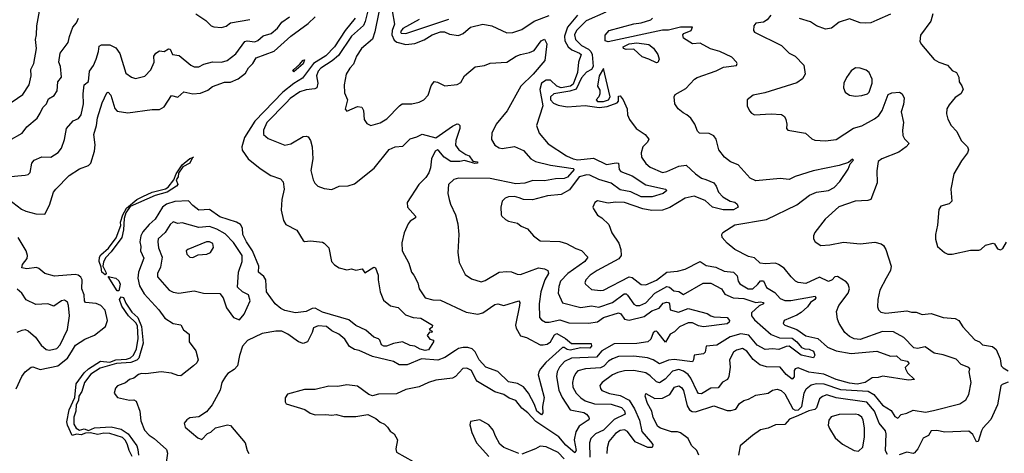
# Model space of a CAD drawing. Extents: x 1245432 to 1420865, y 606325 to 671314.
# Tile 330 of 382: x 1394659 to 1401180, y 613986 to 616855. Entities that reach past the tile are written whole.
import ezdxf

# ---------------------------------------------------------------- set-up
doc = ezdxf.new("R2010")
doc.units = 0

msp = doc.modelspace()

# ---------------------------------------------------------------- linework, layer by layer
at = {"layer": '0CON20XD'}
for points in [[(1396982.5, 616987.5), (1396947.5, 616842.5), (1396935, 616816.2), (1396855, 616747.1), (1396770.5, 616619.5), (1396727.1, 616582.9), (1396652.9, 616535), (1396634.9, 616515.1), (1396624.8, 616485), (1396633.2, 616435), (1396625.5, 616405), (1396612.4, 616397.6), (1396555, 616392.1), (1396515, 616378.7), (1396449.7, 616335), (1396423.3, 616305), (1396295.3, 616175), (1396272.8, 616125), (1396273.8, 616095), (1396305, 616068.8), (1396415, 616024.4), (1396455, 616033.6), (1396535, 616083.3), (1396555, 616085.7), (1396569.3, 616079.3), (1396585.4, 616055.4), (1396594.6, 616014.6), (1396599.1, 615935), (1396587.4, 615857.4), (1396602.9, 615795), (1396613.4, 615773.4), (1396633.2, 615753.2), (1396675, 615738), (1396725, 615730.8), (1396775, 615754), (1396833, 615757), (1396875, 615768.8), (1397007.3, 615872.7), (1397105, 615997.1), (1397145, 616014.6), (1397195, 616019.4), (1397245, 616066.2), (1397289.2, 616080.8), (1397325, 616098.1), (1397415.7, 616074.3), (1397525, 616150.4), (1397555, 616165.5), (1397565, 616164), (1397574, 616155), (1397573.1, 616135), (1397546.2, 616055), (1397544.6, 616024.6), (1397567.5, 615995), (1397613.1, 615963.1), (1397635.6, 615955), (1397659.3, 615919.3), (1397690, 615915), (1397690, 615905), (1397673.5, 615903.5), (1397605, 615923.3), (1397572.9, 615917.1), (1397515, 615917.9), (1397469.1, 615945), (1397435, 615988.6), (1397425, 615993.3), (1397411.1, 615985), (1397385.2, 615934.8), (1397379.8, 615875), (1397368.5, 615841.5), (1397348.2, 615811.8), (1397302.1, 615765), (1397225.6, 615645), (1397226, 615615), (1397280, 615555), (1397279.2, 615545), (1397245, 615522.9), (1397231.4, 615505), (1397204.3, 615445), (1397190.3, 615379.7), (1397190.8, 615325), (1397235.7, 615245), (1397252.5, 615185), (1397270, 615165), (1397296, 615115), (1397304.4, 615074.4), (1397345, 615014.4), (1397395, 615001.4), (1397445, 615000), (1397615, 614920), (1397693.4, 614906.6), (1397725, 614916.1), (1397805, 614971.1), (1397825, 614974.3), (1397865, 614964.5), (1397964.2, 614994.2), (1397970, 614985), (1397969.5, 614965), (1397942.3, 614835), (1397946.6, 614815), (1397975, 614764.6), (1398015, 614752.3), (1398104.7, 614704.7), (1398125, 614703.3), (1398151.2, 614708.8), (1398175, 614722.9), (1398200.5, 614769.5), (1398215, 614779.8), (1398274.5, 614745), (1398313.9, 614713.9)], [(1394531.7, 616258.3), (1394680.1, 616359.9), (1394722.3, 616425), (1394733.6, 616485), (1394733.2, 616525), (1394752.9, 616565), (1394770, 616665), (1394763.6, 616725), (1394770.5, 616755), (1394771.5, 616815), (1394793.4, 616936.6)], [(1395824.6, 616894.6), (1395891.1, 616851.1), (1395926.2, 616815), (1395945, 616807.1), (1395995, 616803.1), (1396025, 616812.2), (1396055, 616834.3), (1396182.5, 616857.5)], [(1397037.1, 616905), (1397011.2, 616775), (1396995, 616725.6), (1396922.2, 616665), (1396890, 616615), (1396868.6, 616561.4), (1396846, 616535), (1396821.1, 616495), (1396807.2, 616425), (1396810.6, 616370.6), (1396830, 616325), (1396813.3, 616263.3), (1396825, 616250), (1396895, 616280), (1396925, 616276.2), (1396935.5, 616255.5), (1396940.8, 616195), (1396957.9, 616167.9), (1396985, 616154.3), (1397046.6, 616173.4), (1397090.7, 616199.3), (1397173.6, 616286.4), (1397192, 616298), (1397255, 616298.9), (1397305, 616310.5), (1397335.8, 616325), (1397364.4, 616355), (1397383.1, 616416.9), (1397404.5, 616445.5), (1397425, 616443.1), (1397475, 616418), (1397555, 616426.5), (1397579.8, 616440.2), (1397605, 616483.1), (1397675, 616542.5), (1397736.6, 616553.4), (1397775, 616567.8), (1397885, 616573.6), (1397946, 616614), (1397974.5, 616625.5), (1398035, 616638.1), (1398065, 616651.4), (1398111.4, 616715), (1398135, 616726), (1398150, 616695), (1398135.7, 616585), (1398059.2, 616495), (1397977.5, 616415), (1397887.7, 616252.3), (1397813.5, 616165), (1397784.5, 616105), (1397782.6, 616062.6), (1397805.3, 616025.3), (1397835, 616006.5), (1397855, 616003.5), (1397935, 616015.5), (1397995, 615989.5), (1398044.6, 615935), (1398075, 615917.9), (1398175, 615891.9), (1398325, 615870), (1398330.8, 615865), (1398287, 615813), (1398265, 615804.3), (1398207.6, 615802.4), (1398135, 615789.3), (1398057.8, 615792.3), (1398005, 615774.1), (1397945, 615769), (1397775, 615805.2), (1397565, 615807.3), (1397533, 615797), (1397498, 615765), (1397494.4, 615705), (1397503.1, 615665), (1397511.1, 615635), (1397544.4, 615565), (1397559.5, 615505), (1397566.5, 615435), (1397560, 615315), (1397568.3, 615248.3), (1397609.3, 615169.3), (1397651.4, 615141.4), (1397715, 615121.1), (1397740.6, 615129.4), (1397835, 615184.4), (1397885, 615188.5), (1397915, 615188.1), (1397952.2, 615172.2), (1397975, 615169.6), (1398095, 615214), (1398135, 615206.8), (1398157.5, 615195), (1398161.5, 615175), (1398137.4, 615135), (1398109.4, 615055), (1398098.4, 614975), (1398101.8, 614885), (1398115, 614868.9), (1398140, 614855), (1398165, 614854.2), (1398235, 614870.5), (1398295, 614849.4), (1398425, 614846.4), (1398485, 614856.4), (1398525.9, 614884.1), (1398625.3, 614915.3), (1398640.2, 614910.2), (1398665, 614872.8), (1398695, 614868.3), (1398795, 614891.1), (1398845, 614929.3), (1398892.7, 614947.3), (1398920.5, 614979.5), (1398943.7, 614986.4), (1398955, 614984.5), (1398963.1, 614975), (1398967.5, 614935), (1399020.8, 614920.8), (1399085, 614943.9), (1399212.3, 614912.3), (1399235.4, 614895.4), (1399255, 614889.6), (1399344.6, 614884.6), (1399360, 614865), (1399357.9, 614855), (1399345, 614843.9), (1399186.6, 614823.4), (1399155, 614829.8), (1399115, 614849.5), (1399085, 614848.6), (1399027.7, 614822.3), (1398995, 614789.6), (1398965.7, 614774.3), (1398935, 614722), (1398885, 614785.6), (1398875, 614794.4), (1398865, 614793.3), (1398855, 614782.9), (1398838.2, 614741.8), (1398818, 614725), (1398745, 614713.3), (1398595, 614710.8), (1398514.6, 614665.4), (1398478.5, 614621.5), (1398312.9, 614615), (1398267.3, 614592.7), (1398233.7, 614556.3)], [(1397124.5, 616915), (1397140.6, 616825), (1397126.1, 616783.9), (1397123.6, 616755), (1397139, 616719), (1397156.1, 616706.1), (1397215, 616690.5), (1397275, 616697.1), (1397338, 616722), (1397390, 616755), (1397446.1, 616776.1), (1397472.5, 616775), (1397505, 616760.6), (1397565, 616750.8), (1397595, 616764.3), (1397644, 616805), (1397725, 616825.3), (1397785, 616814.4), (1397885, 616767.8), (1397925, 616770), (1397985, 616790.9), (1398065, 616845.3), (1398165, 616884.2)], [(1398541.2, 616905), (1398411.2, 616848.8), (1398345.2, 616785), (1398332.7, 616755), (1398339.1, 616725), (1398379, 616685), (1398425, 616660.3), (1398441.3, 616645), (1398449.8, 616625), (1398455.9, 616545), (1398445, 616526.2), (1398412.8, 616507.2), (1398378.5, 616471.5), (1398343.3, 616396.7), (1398302.5, 616382.5)], [(1400706.1, 616893.9), (1400692.5, 616845), (1400625, 616753.3), (1400620.9, 616710.9), (1400630.5, 616690.5), (1400715, 616591.2), (1400745, 616573.8), (1400802.5, 616555), (1400835, 616520), (1400862.5, 616505), (1400877.5, 616475), (1400880, 616445), (1400898.3, 616418.3), (1400906.4, 616393.6), (1400892.5, 616365), (1400855, 616340), (1400815, 616292.5), (1400798.8, 616265), (1400796.4, 616233.6), (1400805, 616197.5), (1400828, 616155), (1400866.2, 616115), (1400894, 616055), (1400935, 616013.8), (1400942.5, 615995), (1400935.8, 615975), (1400895, 615921.2), (1400845.8, 615835), (1400825.7, 615735), (1400832.5, 615655), (1400814, 615636), (1400759.3, 615620.7), (1400745, 615600), (1400737.5, 615495), (1400723.3, 615435), (1400723.6, 615403.6), (1400737.5, 615355), (1400784.1, 615314.1), (1400805, 615304), (1400835, 615304)], [(1394575, 615816.5), (1394695, 615826.9), (1394715, 615830.8), (1394728.6, 615845), (1394740, 615905), (1394754.6, 615925.4), (1394805, 615948.5), (1394865, 615946.7), (1394913.7, 615976.3), (1394935.8, 616005), (1394955, 616062.5), (1394968.9, 616135), (1395013.1, 616186.9), (1395048.3, 616201.7), (1395065.5, 616225), (1395081.5, 616298.5), (1395079.1, 616365), (1395085.9, 616424.1), (1395115, 616447.5), (1395120.4, 616515), (1395146.8, 616553.2), (1395165.3, 616595), (1395181.1, 616645), (1395185, 616681.2), (1395199.7, 616689.7), (1395255, 616689.2), (1395295, 616669.2), (1395321.5, 616631.5), (1395361.5, 616501.5), (1395398.8, 616475), (1395425, 616467.1), (1395487.4, 616482.6), (1395526, 616524), (1395548.5, 616575), (1395547.8, 616615), (1395560.8, 616635), (1395585, 616648.8), (1395615, 616645.8), (1395645, 616662), (1395655, 616661.2), (1395670, 616625), (1395715, 616618), (1395792.5, 616555), (1395815, 616543.3), (1395845, 616544.5), (1395878.3, 616561.7), (1395935, 616577.5), (1395995, 616573.9), (1396032, 616585), (1396090.5, 616629.5), (1396149.4, 616710.6), (1396164.6, 616715.4), (1396215, 616708.8), (1396235, 616718.2), (1396270.8, 616749.2), (1396325, 616764.6), (1396365, 616800), (1396395, 616839.1), (1396445.3, 616874.7)], [(1394588.8, 616055), (1394675, 616105.6), (1394705, 616145.7), (1394775, 616204.4), (1394793.8, 616236.2), (1394812.2, 616275), (1394835, 616299.2), (1394848.3, 616331.7), (1394886.6, 616353.4), (1394907.5, 616385), (1394912.2, 616445), (1394935.4, 616475), (1394929.2, 616545), (1394918.5, 616575), (1394926.2, 616635), (1394980, 616705), (1394988, 616745), (1395011.4, 616805), (1395035.6, 616835), (1395047.1, 616865)], [(1396880.7, 616865), (1396813.2, 616785), (1396742.6, 616675), (1396685, 616615.5), (1396603.7, 616566.3), (1396530.8, 616469.2), (1396475, 616434), (1396400.8, 616375), (1396215.9, 616185), (1396147, 616075), (1396130.4, 616015), (1396131.8, 615991.8), (1396171.5, 615935), (1396250.7, 615870.7), (1396321.2, 615825), (1396385, 615802.5), (1396402.6, 615782.6), (1396409.3, 615735), (1396394.3, 615665), (1396389.2, 615595), (1396405.9, 615525.9), (1396420.9, 615500.9), (1396493.1, 615463.1), (1396535, 615394), (1396545, 615388), (1396585, 615392), (1396665, 615383.1), (1396675, 615377.1), (1396705.7, 615345), (1396724.5, 615254.5), (1396743.6, 615233.6), (1396775, 615214.4), (1396825, 615200), (1396855, 615206.5), (1396885, 615198.9), (1396926.7, 615206.7), (1396945, 615180), (1397003, 615217), (1397015, 615212.5), (1397033.8, 615165), (1397032.5, 615135), (1397046.5, 615055), (1397069.1, 614999.1), (1397115, 614962.2), (1397165, 614950), (1397213.3, 614903.3), (1397264.2, 614885.8)], [(1396453.5, 616746.5), (1396569.2, 616830.8), (1396616, 616875)], [(1397303.8, 616856.2), (1397195, 616797.3), (1397181.1, 616775), (1397185, 616766.5), (1397215, 616764.5), (1397501.8, 616858.2)], [(1398351.8, 616885), (1398287.2, 616805), (1398266.3, 616746.3), (1398268.1, 616715), (1398290.2, 616675), (1398315, 616655.9), (1398366.2, 616635), (1398376.8, 616625), (1398358.8, 616575), (1398353.1, 616505), (1398325, 616428.2), (1398305.5, 616415), (1398245, 616404), (1398215.4, 616415), (1398175, 616456.2), (1398144.4, 616454.4), (1398115.4, 616435), (1398103.7, 616393.7), (1398124.3, 616285), (1398081.4, 616155), (1398098.6, 616105), (1398158.6, 616035), (1398281.1, 615955), (1398324.3, 615934.3), (1398355, 615927.4), (1398459.2, 615939.2), (1398545, 615897.1), (1398608, 615908), (1398623.8, 615905), (1398628.5, 615865), (1398640.6, 615850.6), (1398715, 615821.6), (1398805, 615763.6), (1398936.7, 615735), (1398943.8, 615725), (1398919.2, 615705), (1398846.6, 615683.4), (1398775, 615683), (1398705, 615717.3), (1398635, 615729.3), (1398575, 615773.3), (1398495, 615797.3), (1398435, 615826.4), (1398415, 615828.6), (1398362.9, 615815), (1398299.4, 615730.6), (1398245, 615698.1), (1398155, 615689.1), (1398055, 615662.9), (1397995, 615666.2), (1397967.2, 615677.3), (1397935.5, 615684.5), (1397895, 615683.6), (1397874.2, 615675), (1397854.3, 615655), (1397844.4, 615615.6), (1397848, 615565), (1397851.2, 615555), (1397875, 615533.3), (1397895, 615522), (1397955, 615510), (1397980, 615490), (1398022, 615472), (1398062, 615425), (1398105, 615392.2), (1398235, 615387.8), (1398280, 615375), (1398341.1, 615341.1), (1398379.1, 615329.1), (1398421.2, 615285), (1398400.6, 615255), (1398288.4, 615175), (1398240.9, 615125), (1398229.3, 615090.7), (1398225.9, 615045.9), (1398252.9, 614982.9), (1398375, 614950.5), (1398445, 614961.6), (1398495, 614953.9), (1398585, 614985.2), (1398662, 615042), (1398675, 615041.3), (1398683.6, 615033.6), (1398725, 614973.8), (1398741.2, 614965), (1398765, 614964.3), (1398805, 614981.6), (1398865, 615046), (1398945, 615090), (1398962, 615085), (1398990.3, 615060.3), (1399025, 615057.9), (1399055, 615036.7), (1399185, 615112.7), (1399235, 615113.1), (1399305.7, 615075.7), (1399329.6, 615039.6), (1399384.3, 615015.7), (1399455, 615009.8), (1399535, 614984.5), (1399565, 614989.5), (1399585.8, 614985), (1399583.8, 614975), (1399555, 614961.5), (1399504.6, 614915), (1399505.9, 614895), (1399525, 614870), (1399635, 614773.1), (1399689.7, 614749.7), (1399775, 614748), (1399805.7, 614725), (1399836, 614686), (1399857.8, 614677.7), (1399886.7, 614675), (1399915, 614662), (1399924.3, 614635), (1399915, 614618), (1399835, 614635.5), (1399755, 614696.2), (1399735, 614693.8), (1399686.7, 614673.3), (1399645, 614677.5), (1399595, 614673.3), (1399542.4, 614702.4), (1399488.4, 614768.4), (1399435, 614776.6), (1399365, 614758.1), (1399275, 614702.9), (1399205.7, 614694.3), (1399197.8, 614655), (1399186.5, 614643.5), (1399124.5, 614635.5), (1399122, 614605), (1399115, 614592), (1398992, 614608), (1398955, 614603.4), (1398895, 614579.2), (1398854.3, 614604.3), (1398817.2, 614617.2), (1398725, 614629.6), (1398625, 614625.8), (1398585, 614612.3), (1398558.8, 614595), (1398526.7, 614563.3), (1398505, 614552.5), (1398405.2, 614544.8), (1398355, 614531.1), (1398340, 614515), (1398326.6, 614485), (1398320, 614455), (1398322.4, 614425), (1398344.6, 614385), (1398375, 614353.3), (1398403.8, 614333.8), (1398465, 614313), (1398575, 614310.7), (1398645, 614289.6), (1398665, 614267.7), (1398668, 614245), (1398595, 614210.8), (1398525, 614140.2), (1398471.5, 614115), (1398441.5, 614085), (1398432.5, 614055), (1398435, 613961.2)], [(1400155.4, 615075.4), (1400145.6, 615105), (1400131.2, 615121.2), (1400074.6, 615155.4), (1400056.9, 615153.1), (1400038.9, 615135), (1400016.1, 615123.9), (1399955, 615151.3), (1399865, 615109.2), (1399815, 615116.5), (1399796.3, 615126.3), (1399767.5, 615155), (1399721.1, 615211.1), (1399684.2, 615235), (1399663.4, 615243.4), (1399595, 615239.5), (1399562.5, 615245), (1399525, 615280.8), (1399485, 615288.6), (1399394, 615335), (1399345, 615376.2), (1399312, 615415), (1399308.8, 615435), (1399315, 615446.7), (1399395, 615498.9), (1399605, 615533.8), (1399805, 615631.1), (1399889.2, 615695), (1399935, 615713.7), (1400015, 615725.6), (1400052.5, 615745), (1400089.6, 615785), (1400145, 615865.6), (1400158.9, 615901.1), (1400180.6, 615925), (1400175, 615932.5), (1400148.5, 615911.5), (1400085, 615890.6), (1399913.3, 615855), (1399795, 615816.8), (1399755, 615797.9), (1399695.7, 615804.3), (1399535, 615789.1), (1399496.6, 615806.6), (1399416.2, 615895), (1399365.6, 615915.6), (1399326.5, 615946.5), (1399288.1, 615995), (1399270.6, 616065), (1399255, 616087.5), (1399225, 616103.1), (1399160, 616105), (1399147.3, 616117.3), (1399130, 616165), (1399104.5, 616204.5), (1399077, 616227), (1399051.7, 616238.3), (1399018.8, 616265), (1398998.3, 616298.3), (1398992, 616345), (1399000.5, 616359.5), (1399070.3, 616399.7), (1399127.8, 616462.2), (1399146.4, 616473.6), (1399272.1, 616517.9), (1399318.8, 616541.2), (1399406.9, 616553.1), (1399410.8, 616565), (1399405.8, 616575), (1399375, 616608.1), (1399295, 616645.6), (1399233, 616663), (1399165, 616699.4), (1399115, 616696.2), (1399055, 616733.3), (1399050, 616755), (1399056.1, 616763.9), (1399105, 616783.8), (1399115, 616805.8), (1399035, 616807), (1398955, 616785.9), (1398915, 616786.5), (1398555, 616708.1), (1398535.7, 616715.7), (1398536.7, 616753.3), (1398562.5, 616785), (1398725, 616827.1), (1398775, 616834.4), (1398837.5, 616855), (1398850, 616865)], [(1399632.5, 616885), (1399610, 616855), (1399585, 616838), (1399535, 616833.3), (1399521.2, 616815), (1399518, 616785), (1399525, 616772.5), (1399703.3, 616685), (1399755, 616633.8), (1399795, 616614), (1399851.4, 616555), (1399861.2, 616495), (1399844, 616465), (1399805, 616438.6), (1399592.5, 616372.5), (1399516.7, 616355), (1399476.7, 616325), (1399476.2, 616285), (1399491.7, 616251.7), (1399505, 616237.5), (1399525, 616226.7), (1399635, 616232.5), (1399705, 616228.6), (1399724, 616215), (1399732.5, 616195), (1399739.2, 616165), (1399737.5, 616135), (1399745, 616124.3), (1399863.3, 616105), (1399905, 616066.2), (1399925, 616059.2), (1399995, 616054), (1400065, 616063.1), (1400181.5, 616138.5), (1400235, 616153.2), (1400320.1, 616199.9), (1400348, 616222), (1400370.8, 616255), (1400410.3, 616359.7), (1400435, 616372), (1400485, 616376.2), (1400504.1, 616364.1), (1400515.7, 616335.7), (1400511.1, 616295), (1400495.5, 616245), (1400511.5, 616175), (1400505.4, 616125), (1400508.1, 616088.1), (1400518, 616068), (1400545, 616040), (1400546.9, 616035), (1400530, 616015), (1400480.5, 615979.5), (1400367.5, 615935), (1400345, 615916.9), (1400334.5, 615855), (1400338.1, 615775), (1400295, 615666.2), (1400275, 615658), (1400192.5, 615655), (1400083, 615617), (1399994.2, 615535), (1399923.7, 615446.3), (1399915.7, 615425), (1399915.8, 615405.8), (1399926, 615385), (1399965, 615361.1), (1400025, 615365.5), (1400115, 615384.4), (1400225, 615371.9), (1400323.2, 615383.2), (1400365, 615372.5), (1400380.3, 615360.3), (1400395.4, 615335.4), (1400429.5, 615225), (1400425.6, 615195), (1400396.5, 615145), (1400355.6, 615065), (1400341.4, 615005), (1400339.2, 614955), (1400346.2, 614935), (1400361.1, 614921.1), (1400395, 614912.9), (1400535, 614930), (1400565, 614921.2), (1400595, 614921.2), (1400635, 614904.2), (1400695, 614910.4), (1400774.1, 614884.1), (1400855, 614877.8), (1400879.2, 614865), (1400905, 614822.9), (1400985, 614736.2), (1401014.3, 614724.3), (1401035, 614703.8), (1401102.3, 614692.3), (1401125, 614672.5), (1401152.3, 614612.3), (1401159.2, 614565), (1401171.1, 614551.1), (1401205, 614532.5)], [(1400425, 616891.8), (1400335, 616851.2), (1400295, 616834.6), (1400261.4, 616831.4), (1400224.6, 616834.6), (1400155, 616860.8), (1400085, 616840), (1400035, 616799.4), (1399995, 616791.9), (1399935, 616814.4), (1399895, 616841.1), (1399823.4, 616863.4)], [(1394585, 615667.4), (1394671.5, 615601.5), (1394698.7, 615588.7), (1394765, 615570.4), (1394825, 615568.6), (1394855, 615628), (1394882.3, 615715), (1394897.5, 615735), (1394985.5, 615824.5), (1395055, 615868), (1395115, 615889.6), (1395129.7, 615905), (1395154.7, 615984.7), (1395157.4, 616027.4), (1395149.6, 616095), (1395168.3, 616155), (1395174.3, 616205.7), (1395205, 616304.2), (1395235, 616371.2), (1395245, 616376.2), (1395261.9, 616355), (1395288.4, 616268.4), (1395305, 616250), (1395375, 616238.7), (1395535, 616261.9), (1395585, 616261.9), (1395615, 616278.9), (1395665, 616354), (1395705, 616343.8), (1395745, 616378.5), (1395805.9, 616365.9), (1395855, 616368.4), (1395905, 616390), (1395936.5, 616413.5), (1396015, 616441.8), (1396055, 616441.4), (1396105.2, 616464.8), (1396155, 616500.8), (1396174.1, 616535.9), (1396202.3, 616565), (1396225, 616602), (1396345, 616647.1), (1396453.5, 616746.5)], [(1398875, 616568.9), (1398825, 616595.3), (1398780.5, 616610.5), (1398725, 616660), (1398675, 616658.9), (1398657.5, 616665), (1398656, 616675), (1398695, 616694.7), (1398745, 616702.9), (1398825, 616691.5), (1398856.1, 616666.1), (1398884.5, 616625), (1398893.5, 616595), (1398885, 616571.4), (1398875, 616568.9)], [(1396475, 616511.5), (1396467.5, 616515), (1396475, 616526.2), (1396512.1, 616557.9), (1396535, 616587.3), (1396545, 616590), (1396535, 616563.9), (1396475, 616511.5)], [(1398485, 616314), (1398525, 616314.8), (1398557.2, 616325), (1398569.3, 616345), (1398525, 616532.5), (1398496, 616485), (1398486.4, 616416.4), (1398500, 616390), (1398500, 616365), (1398494, 616345), (1398475.8, 616325), (1398485, 616314)], [(1400195, 616348.9), (1400235, 616354.4), (1400274.5, 616365.5), (1400285, 616375.8), (1400305.4, 616435), (1400305, 616462.5), (1400284.2, 616505), (1400265, 616521.4), (1400225, 616535.5), (1400193.2, 616536.8), (1400165, 616518), (1400135, 616474), (1400117.8, 616435), (1400115.6, 616405), (1400125.5, 616375.5), (1400155, 616355.6), (1400195, 616348.9)], [(1398302.5, 616382.5), (1398195.4, 616365), (1398173.6, 616345), (1398175.1, 616325), (1398195, 616303.6), (1398225, 616290.5), (1398285, 616278.9), (1398403.4, 616286.6), (1398495.4, 616274.6), (1398548.9, 616281.1), (1398616.2, 616305), (1398624, 616316), (1398625, 616350), (1398635, 616352), (1398655.6, 616325), (1398682.5, 616265), (1398684.2, 616225), (1398698.1, 616195), (1398740.8, 616135), (1398800.5, 616095), (1398824.4, 616065), (1398816.9, 616045), (1398785, 616014), (1398774.4, 615975), (1398775.7, 615945), (1398805, 615903.1), (1398835, 615879.1), (1398915, 615845.4), (1398945, 615851.6), (1399025, 615886.6), (1399071.8, 615891.8), (1399134.8, 615834.8), (1399175, 615806.8), (1399203, 615797), (1399255.6, 615775), (1399270.6, 615755), (1399286.7, 615715), (1399315, 615682.9), (1399364.4, 615654.4), (1399395, 615647.5), (1399410.8, 615635), (1399417.5, 615615), (1399385, 615596.4), (1399316.8, 615596.8), (1399247.5, 615615), (1399198.1, 615658.1), (1399125, 615688.4), (1399065, 615674.6), (1398965, 615612.9), (1398915, 615595.4), (1398845, 615593.8), (1398785, 615604.1), (1398665, 615645.6), (1398605, 615648), (1398555, 615642.5), (1398485, 615656), (1398466.7, 615645), (1398453.8, 615615), (1398458.8, 615605), (1398485, 615562.5), (1398515, 615543.8), (1398559.4, 615499.4), (1398580.8, 615445), (1398626.2, 615376.2), (1398640, 615335), (1398642.5, 615295), (1398626.9, 615273.1), (1398483.2, 615195), (1398437.7, 615165), (1398408.2, 615135), (1398400.9, 615115), (1398405, 615106), (1398445, 615070), (1398505, 615062.5), (1398525, 615066.1), (1398695, 615153.1), (1398715, 615149.6), (1398775, 615102.3), (1398805, 615102), (1398875, 615131.4), (1398945, 615184.7), (1399015, 615191.8), (1399065, 615204.5), (1399165, 615256.5), (1399205, 615229.3), (1399268.9, 615218.9), (1399325, 615191.8), (1399385, 615184.7), (1399410.8, 615160.8), (1399416.8, 615125), (1399427.3, 615107.3), (1399482.2, 615075), (1399515, 615073.7), (1399548.3, 615105), (1399565, 615126.9), (1399585, 615127.7), (1399604.2, 615084.2), (1399659.6, 615049.6), (1399695, 615011.1), (1399725, 614997.6), (1399765, 614998.4), (1399926.2, 615025), (1399930.6, 615015), (1399925, 615004.4), (1399896.8, 614983.2), (1399875.3, 614954.7), (1399835, 614919.1), (1399805, 614900), (1399722.2, 614865), (1399714.4, 614845), (1399725, 614833.1), (1399805, 614805.7), (1399865, 614762.7), (1399944.9, 614744.9), (1400008.3, 614688.3), (1400065, 614664.2), (1400166.2, 614646.2), (1400335, 614661.9), (1400425, 614629.8), (1400465, 614630.2), (1400495, 614604.8), (1400536.2, 614595), (1400548.5, 614581.5), (1400522, 614555), (1400524.2, 614545), (1400538.9, 614518.9), (1400585, 614473.8), (1400545, 614469.6), (1400375, 614497.5), (1400345, 614486.9), (1400305, 614486.2), (1400258.5, 614455), (1400204.9, 614444.9), (1400155, 614450), (1400065, 614474.2), (1399985, 614510.2), (1399885, 614523.2), (1399815, 614551.3), (1399795, 614546.2), (1399787.5, 614535), (1399787, 614493), (1399775, 614476.5), (1399735, 614508.2), (1399695, 614555.5), (1399605, 614557.5), (1399561.2, 614571.2), (1399517, 614607), (1399475, 614662.9), (1399445, 614679.3), (1399405, 614669.7), (1399386.4, 614655), (1399359.6, 614605), (1399364.6, 614555.4), (1399355.5, 614495), (1399345.6, 614475), (1399313.7, 614456.3), (1399285, 614420), (1399235, 614416.4), (1399175, 614378.8), (1399155, 614382.2), (1399145, 614394.4), (1399103.1, 614483.1), (1399085, 614508.6), (1399055, 614530.7), (1399025, 614541.2), (1398981.1, 614528.9), (1398933.3, 614476.7), (1398895, 614453.7), (1398875, 614458.8), (1398835, 614499.5), (1398805, 614518.3), (1398725, 614534.3), (1398665, 614532.7), (1398619.3, 614520.7), (1398584.8, 614505.2), (1398516.9, 614455), (1398500, 614435), (1398504.4, 614415), (1398515, 614402.1), (1398565, 614382.9), (1398635, 614368.5), (1398695, 614338.2), (1398730.2, 614280.2), (1398764.4, 614205), (1398779.8, 614129.8), (1398836.4, 614065), (1398851.1, 614045), (1398850.6, 614029.4), (1398845, 614023.8), (1398818.8, 614025), (1398735, 614063.3), (1398685, 614130), (1398665, 614142.6), (1398635, 614137.3), (1398605, 614117.4), (1398560.3, 614065), (1398548.5, 614021.5), (1398546.9, 613985)], [(1395225, 615167.8), (1395202.4, 615185), (1395198.7, 615218.7), (1395184.5, 615255), (1395187.1, 615285), (1395195, 615300), (1395247, 615343), (1395298.1, 615411.9), (1395327.4, 615492.6), (1395326.4, 615515), (1395342.4, 615565), (1395365, 615608.2), (1395433.6, 615665), (1395475, 615686.5), (1395535, 615713.7), (1395623.4, 615736.6), (1395642, 615748), (1395679.1, 615795), (1395695, 615836.4), (1395734.7, 615895), (1395785, 615936.2), (1395810, 615945), (1395800.5, 615939.5), (1395784.4, 615905), (1395738.7, 615881.3), (1395711.1, 615838.9), (1395707.5, 615815), (1395695.9, 615795), (1395705.9, 615765), (1395696.9, 615755), (1395635, 615713.3), (1395555, 615692.9), (1395445, 615642.6), (1395391.3, 615618.7), (1395362.5, 615577.5), (1395350.4, 615539.6), (1395347, 615465), (1395334.7, 615415), (1395265, 615318.5), (1395228.7, 615281.3), (1395213.8, 615253.8), (1395210, 615225), (1395229.1, 615185), (1395231.5, 615175), (1395225, 615167.8)], [(1397264.2, 614885.8), (1397315, 614879.5), (1397393.3, 614835), (1397389.3, 614820.7), (1397370, 614805), (1397390, 614795), (1397387.5, 614785), (1397371.7, 614788.3), (1397357.5, 614765), (1397375, 614742.5), (1397400, 614735), (1397400, 614725), (1397365, 614670), (1397343.3, 614666.7), (1397310, 614675), (1397275.6, 614695.6), (1397245, 614698.8), (1397193.6, 614723.6), (1397135, 614711.8), (1397088.6, 614695), (1397070.6, 614695), (1397054.8, 614705), (1397044.8, 614734.8), (1397035, 614744.7), (1397005, 614755.3), (1396952, 614802), (1396885, 614832), (1396839, 614869), (1396665, 614920.3), (1396615, 614946.6), (1396595, 614945.4), (1396555, 614924.9), (1396485, 614915.2), (1396415, 614931.8), (1396387.1, 614945), (1396350.8, 614975), (1396293.8, 615053.8), (1396289, 615135), (1396275, 615155.2), (1396240, 615185), (1396242.9, 615225), (1396200.7, 615325), (1396160, 615385), (1396135.9, 615435), (1396134.7, 615475), (1396120.6, 615500.6), (1396095.2, 615515.2), (1395985, 615551.4), (1395915, 615598.9), (1395845, 615596.2), (1395805, 615626.4), (1395777, 615657), (1395686.7, 615653.3), (1395630.6, 615635), (1395605, 615615.4), (1395555, 615534.5), (1395515, 615501.1), (1395475, 615451.8), (1395461.7, 615425), (1395453.6, 615385), (1395461.6, 615355), (1395458.6, 615325), (1395481.5, 615278.5), (1395446.2, 615185), (1395440.8, 615145), (1395452.2, 615095), (1395482.4, 615042.4), (1395580, 614935), (1395619.8, 614879.8), (1395674.7, 614844.7), (1395725, 614836.2), (1395742.4, 614802.4), (1395781.9, 614775), (1395781.9, 614725), (1395824.4, 614665), (1395840, 614605), (1395830.8, 614585), (1395809.4, 614565), (1395725, 614500), (1395705, 614500.7), (1395665, 614516.8), (1395595, 614526.1), (1395495, 614511.2), (1395465, 614514.1), (1395445, 614507.5), (1395415, 614483.3), (1395385.4, 614474.6), (1395358.3, 614451.7), (1395307.2, 614432.8), (1395292, 614418), (1395284.2, 614385), (1395306, 614355), (1395385, 614338.9), (1395415, 614341.1), (1395430.7, 614330.7), (1395454.1, 614265), (1395461.7, 614201.7), (1395485, 614138.6), (1395517, 614107), (1395550, 614085), (1395631.4, 614011.4), (1395637, 613987), (1395629.7, 613925)], [(1396115, 614870), (1396145, 614906.2), (1396184.4, 614995), (1396175, 615035.8), (1396135, 615054.2), (1396100.8, 615085), (1396108.2, 615185), (1396133, 615255), (1396132.9, 615295), (1396075, 615381.6), (1396018.4, 615438.4), (1395965, 615468.5), (1395915, 615487.4), (1395845, 615479.4), (1395735, 615511), (1395705, 615507.2), (1395675, 615518.2), (1395655, 615500.6), (1395621.6, 615448.4), (1395576.4, 615405), (1395572.7, 615385), (1395577.7, 615345), (1395601.2, 615285), (1395591.8, 615218.2), (1395571.1, 615175), (1395572.1, 615155), (1395648.9, 615065), (1395675, 615052.3), (1395713, 615047), (1395815, 615060.5), (1395875, 615045.7), (1395984.3, 615044.3), (1396005.8, 615015), (1396029.1, 614949.1), (1396074.2, 614884.2), (1396115, 614870)], [(1394635, 614412.9), (1394672.7, 614495), (1394694.2, 614525), (1394735, 614557.1), (1394745, 614558.6), (1394795, 614540.5), (1394912.2, 614565), (1394975.1, 614614.9), (1395001.8, 614658.2), (1395028.4, 614701.6), (1395089.5, 614740.5), (1395155, 614768.4), (1395226, 614825), (1395239.1, 614865), (1395224.1, 614934.1), (1395195, 614963.3), (1395165, 614977.5), (1395093.3, 614985), (1395087.3, 614995), (1395085.3, 615035), (1395070.6, 615075), (1395073.3, 615133.3), (1395062.4, 615152.4), (1395045.4, 615165.4), (1395025, 615168.5), (1394888.2, 615158.2), (1394824, 615175), (1394785, 615209.1), (1394770, 615215), (1394705, 615207.5), (1394673.8, 615213.8), (1394677.1, 615235), (1394708.4, 615275), (1394710.3, 615295), (1394701, 615325), (1394647.5, 615415)], [(1395805, 615282.2), (1395839.5, 615300.5), (1395897.5, 615305), (1395922, 615315), (1395942, 615348), (1395936.7, 615375), (1395915, 615386.5), (1395895, 615385.6), (1395771.2, 615335), (1395760, 615325), (1395765, 615304), (1395785, 615284.3), (1395805, 615282.2)], [(1400835, 615304), (1400955, 615330.6), (1401010, 615330), (1401024.4, 615335.6), (1401055, 615364.3), (1401105, 615376.7), (1401115, 615372.5), (1401135, 615340), (1401155, 615332.5), (1401169.3, 615340.7), (1401195, 615382.5)], [(1395305, 615061.9), (1395244.2, 615155.8), (1395295, 615144.7), (1395315, 615126.9), (1395322.9, 615105), (1395315, 615062), (1395305, 615061.9)], [(1394641.5, 614788.5), (1394675, 614801.9), (1394695.6, 614805.6), (1394715, 614796), (1394763.8, 614753.8), (1394801, 614701), (1394833, 614673), (1394855, 614669.2), (1394905, 614680.4), (1394926.9, 614703.1), (1394974.5, 614805), (1394987.5, 614895), (1394982.8, 614965), (1394975, 614985.6), (1394955, 615000.6), (1394935, 614994.4), (1394885, 614960), (1394845, 614974.5), (1394765, 614970.6), (1394701.8, 615001.8), (1394672.2, 615045), (1394641.5, 615071.5)], [(1399157.1, 613975), (1399143.3, 614005), (1399107.3, 614037.3), (1399085, 614084.4), (1399035, 614120.9), (1399015, 614128.2), (1398975, 614128.5), (1398901.9, 614151.9), (1398885, 614163.1), (1398855, 614224), (1398844.7, 614264.7), (1398815.5, 614315), (1398800, 614365), (1398805, 614381.2), (1398865, 614348.2), (1398915, 614350.8), (1398964.1, 614375.9), (1398996.4, 614423.6), (1399025, 614432.5), (1399042.3, 614422.3), (1399055, 614401.9), (1399080, 614300), (1399094.5, 614274.5), (1399111.9, 614261.9), (1399135, 614260.7), (1399255, 614300.8), (1399345, 614270.3), (1399368.9, 614268.9), (1399401.1, 614278.9), (1399426.9, 614315), (1399453.8, 614335), (1399485, 614343.6), (1399535, 614371.5), (1399615, 614384.5), (1399645.4, 614404.6), (1399675, 614410.9), (1399701.7, 614401.7), (1399725, 614380.5), (1399779.6, 614279.6), (1399795, 614272.5), (1399816.9, 614275), (1399838, 614295), (1399853.9, 614385), (1399867, 614413), (1399899.5, 614440.5), (1399935, 614449.3), (1399985, 614445.5), (1400095, 614408.1), (1400277.4, 614397.4), (1400314.4, 614374.4), (1400372.9, 614305), (1400429.6, 614269.6), (1400455, 614229.4), (1400475, 614218), (1400495.9, 614244.1), (1400535, 614252.9), (1400575, 614272.7), (1400658.3, 614258.3), (1400709.7, 614269.7), (1400885, 614313.1), (1400925, 614340.8), (1400945.6, 614375), (1400961.2, 614455), (1400947.1, 614525), (1400950.5, 614545), (1400943.8, 614555), (1400894.4, 614575), (1400859.8, 614609.8), (1400775, 614638.6), (1400715, 614649.4), (1400655, 614691.8), (1400605, 614680.4), (1400580, 614685), (1400515, 614753.5), (1400445, 614790.6), (1400372.4, 614792.4), (1400225, 614739.2), (1400185, 614744.7), (1400155, 614759.1), (1400124.4, 614785), (1400086, 614845), (1400074, 614875), (1400068.6, 614925), (1400082.9, 614965), (1400145.6, 615045), (1400155.4, 615075.4)], [(1395404.1, 613965), (1395382.8, 614005), (1395373.3, 614043.3), (1395360.3, 614070.3), (1395340, 614090), (1395255, 614118.5), (1395215, 614119.7), (1395175, 614110), (1395125, 614122.2), (1395095, 614119.4), (1395065, 614108), (1395035, 614113.6), (1395005, 614104.6), (1394975, 614173.1), (1394971.7, 614195), (1394987.1, 614275), (1395023.9, 614356.1), (1395033.5, 614445), (1395085, 614518.7), (1395115, 614546.2), (1395194, 614596), (1395255, 614588.8), (1395295, 614605.9), (1395365, 614609.2), (1395391.5, 614618.5), (1395412.2, 614635), (1395432.6, 614677.4), (1395443.6, 614746.4), (1395439.7, 614829.7), (1395428.7, 614848.7), (1395380, 614895), (1395335, 614959.5), (1395319.6, 615005), (1395331.2, 615021.2), (1395345, 615016.9), (1395360.7, 614980.7), (1395400.4, 614920.4), (1395441.2, 614885), (1395465, 614826), (1395476.7, 614715), (1395447.1, 614615), (1395435, 614603), (1395395, 614586.8), (1395299.9, 614580.1), (1395190.8, 614549.2), (1395130, 614510), (1395088.8, 614455), (1395070, 614395), (1395051.1, 614365), (1395048.2, 614335), (1395031.9, 614308.1), (1395030.7, 614265), (1395017.8, 614225), (1395018.1, 614178.1), (1395032.9, 614152.9), (1395055, 614139.3), (1395085, 614148.2), (1395115, 614136.7), (1395155, 614154.7), (1395265, 614160.6), (1395330.6, 614145), (1395376.5, 614115), (1395434.2, 614035), (1395441.2, 614011.2), (1395444.6, 613975)], [(1398313.9, 614713.9), (1398444, 614714), (1398446.6, 614695), (1398435, 614682.1), (1398375, 614684.2), (1398305, 614669.4), (1398285, 614673.1), (1398265, 614687.1), (1398253.7, 614686.3), (1398143.4, 614586.6), (1398107.5, 614545), (1398095.9, 614525), (1398093.3, 614505), (1398132.1, 614355), (1398121.1, 614295), (1398123.1, 614255), (1398115, 614241.9), (1398083.4, 614265), (1398068.2, 614308.2), (1398027.8, 614385), (1397995, 614427.1), (1397955, 614448.1), (1397895, 614459.1), (1397825, 614526.8), (1397745, 614556.9), (1397701.5, 614605), (1397675, 614658.8), (1397655, 614676.9), (1397627.4, 614687.4), (1397596.7, 614686.7), (1397565, 614678.8), (1397543.9, 614666.1), (1397475, 614619.8), (1397428.1, 614601.9), (1397319.1, 614610.9), (1397225, 614570.9), (1397172.1, 614572.1), (1397135, 614594.4), (1396996.1, 614626.1), (1396906.6, 614666.6), (1396875, 614672.5), (1396843, 614693), (1396811.3, 614741.3), (1396771.2, 614775), (1396725, 614795.8), (1396691.2, 614825), (1396635, 614830.6), (1396603.7, 614816.3), (1396595.7, 614785), (1396565, 614723.3), (1396535, 614712.5), (1396505, 614722.9), (1396435, 614775.6), (1396395, 614794.4), (1396355, 614795.6), (1396265, 614778.6), (1396167.3, 614732.7), (1396133.8, 614695), (1396114.2, 614634.2), (1396100.8, 614565), (1396079.1, 614540.9), (1396036.2, 614515), (1396020.8, 614495), (1395996.7, 614455), (1395986.8, 614403.2), (1395933, 614307), (1395895, 614261.2), (1395845, 614226.7), (1395785, 614220), (1395765, 614208), (1395748, 614185), (1395755, 614160), (1395837.7, 614087.7), (1395865, 614076.7), (1395902.7, 614117.3), (1395925, 614126.7), (1395955.8, 614154.2), (1396035, 614174), (1396055, 614170), (1396152, 614055), (1396165.6, 614005), (1396177.1, 613985)], [(1398233.7, 614556.3), (1398217.2, 614525), (1398213.6, 614495), (1398228.8, 614405), (1398251.2, 614355), (1398303.9, 614273.9), (1398395, 614255.6), (1398413.2, 614245), (1398428.5, 614225), (1398430, 614215), (1398423.3, 614206.7), (1398363.4, 614166.6), (1398340.9, 614129.1), (1398331.2, 614075), (1398344.5, 614005.5), (1398335, 613989.2), (1398275, 614040.2), (1398229.7, 614095), (1398075.9, 614195.9), (1398025, 614253.2), (1397985.2, 614285.2), (1397945, 614335.5), (1397901.3, 614351.3), (1397865, 614375.4), (1397805, 614393.5), (1397691.2, 614461.2), (1397678.8, 614475), (1397650, 614535), (1397620.2, 614550.2), (1397592.8, 614547.2), (1397545, 614493.8), (1397525.8, 614484.2), (1397415, 614470), (1397365, 614455.6), (1397305, 614427.1), (1397215, 614408.2), (1397155, 614380.4), (1397035, 614376.9), (1396995, 614366), (1396970, 614375), (1396895, 614430), (1396825, 614440), (1396765, 614428.6), (1396705, 614430), (1396615, 614408), (1396545, 614408), (1396431.7, 614378.3), (1396417, 614353), (1396417, 614327), (1396423.6, 614313.6), (1396546.4, 614276.4), (1396581.7, 614251.7), (1396615, 614240), (1396685, 614244), (1396725, 614239.2), (1396755, 614244.2), (1396805, 614230), (1396885, 614229.2), (1396965, 614242.5), (1397017.3, 614217.3), (1397045, 614192.5), (1397075, 614180), (1397095, 614160), (1397112.9, 614132.9), (1397138.8, 614115), (1397160, 614075), (1397148.8, 614015), (1397154.1, 613994.1), (1397265, 613932.1)], [(1401205, 614457.1), (1401165, 614440.8), (1401157.6, 614432.4), (1401134, 614306), (1401089.4, 614210.6), (1401036.5, 614153.5), (1401028.1, 614135), (1401006.2, 614065), (1400995, 614062.5), (1400970.3, 614110.3), (1400945, 614133.1), (1400785, 614126.5), (1400733.8, 614136.2), (1400694.4, 614135.6), (1400677.5, 614105), (1400642.7, 614087.3), (1400606.7, 614015), (1400585, 613988.9), (1400575, 613985.5), (1400535, 613994.4), (1400482.8, 613977.2)], [(1400405, 613978.8), (1400393.3, 614003.3), (1400396.2, 614115), (1400391.9, 614135), (1400351.5, 614185), (1400320, 614265), (1400268.8, 614325), (1400065, 614352.6), (1400005, 614374.2), (1399975, 614362.5), (1399955, 614346.8), (1399935, 614286.7), (1399925, 614277.3), (1399885, 614266.9), (1399816.5, 614236.5), (1399757.2, 614212.8), (1399725, 614177.5), (1399665, 614174.3), (1399615, 614153.5), (1399565, 614141.4), (1399511.4, 614105), (1399431.2, 614035), (1399418.8, 613975)], [(1400215, 614001.4), (1400242.2, 614027.8), (1400254.1, 614095), (1400254.3, 614155.7), (1400245.9, 614205), (1400235.6, 614225.6), (1400215, 614241.6), (1400195, 614245.2), (1400085, 614243.1), (1400032.5, 614227.5), (1400017, 614205), (1400013.4, 614173.4), (1400021, 614151), (1400059.2, 614089.2), (1400107.6, 614047.6), (1400185, 614004.4), (1400215, 614001.4)], [(1397965, 613984.3), (1397865, 614025.7), (1397837.9, 614047.9), (1397809.4, 614099.4), (1397795, 614140), (1397766.2, 614175), (1397705, 614207.1), (1397644.2, 614195.8), (1397640.8, 614175), (1397652.5, 614125), (1397684, 614055), (1397766.7, 613965)], [(1398265, 613949.6), (1398225, 613991.5), (1398145, 614029.6), (1398105, 614034.3), (1398075, 614015.8), (1397985, 613981.4)]]:
    msp.add_lwpolyline(points, dxfattribs=at)

doc.saveas('drawing.dxf')
